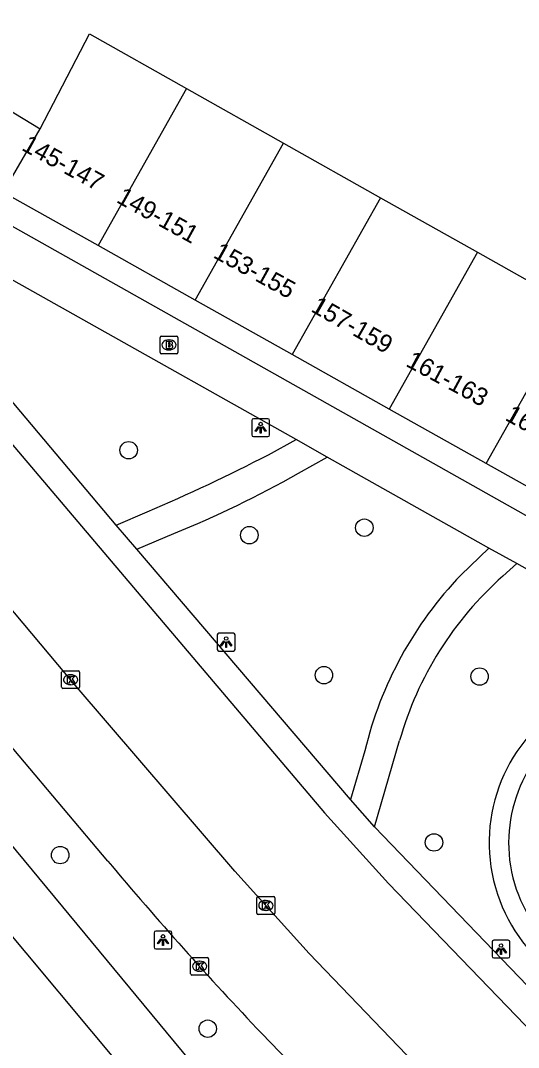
# Model space of a CAD drawing. Extents: x 159280 to 160375, y 384531 to 385872.
# Drawn here: x 159655 to 159682.9, y 384897 to 384954.6 of the extents above; entities that cross this region are included whole.
import ezdxf

# ---------------------------------------------------------------- set-up
doc = ezdxf.new("R2010")
doc.units = 0
for name, color, linetype in [('IMGEO_Boom', 7, 'Continuous'), ('IMGEO_Brandkraan', 7, 'Continuous'), ('IMGEO_Fietspad_open', 7, 'Continuous'), ('IMGEO_Haag', 7, 'Continuous'), ('IMGEO_Kolk', 7, 'Continuous'), ('IMGEO_Lichtpunt', 7, 'Continuous'), ('IMGEO_Pand', 7, 'Continuous'), ('IMGEO_Pand_nummerreeks', 7, 'Continuous'), ('IMGEO_Rijbaan_lokaal_open', 7, 'Continuous'), ('IMGEO_Voetpad_open', 7, 'Continuous')]:
    doc.layers.add(name, color=color, linetype=linetype)

msp = doc.modelspace()

# ---------------------------------------------------------------- linework, layer by layer
at = {"layer": 'IMGEO_Boom'}
for centre in [(159661.096, 384930.499), (159667.857, 384925.735), (159674.302, 384926.155), (159672.038, 384917.888), (159680.762, 384917.811), (159678.207, 384908.511), (159657.256, 384907.802), (159665.526, 384898.069)]:
    msp.add_circle(centre, 0.489, dxfattribs=at)
at = {"layer": 'IMGEO_Brandkraan'}
for p, q in [((159662.852, 384935.975), (159662.852, 384936.827)), ((159662.927, 384936.901), (159663.779, 384936.901)), ((159663.34, 384936.681), (159663.365, 384936.681)), ((159663.853, 384936.827), (159663.853, 384935.975)), ((159663.363, 384936.121), (159663.338, 384936.121)), ((159663.779, 384935.901), (159662.927, 384935.901))]:
    msp.add_line(p, q, dxfattribs=at)
for points in [[(159662.852, 384935.975), (159662.852, 384936.827)], [(159662.927, 384936.901), (159663.779, 384936.901)], [(159663.2, 384936.601), (159663.2, 384936.201), (159663.413, 384936.201)], [(159663.431, 384936.601), (159663.2, 384936.601)], [(159663.379, 384936.52), (159663.325, 384936.52), (159663.325, 384936.444)], [(159663.853, 384936.827), (159663.853, 384935.975)], [(159663.325, 384936.444), (159663.378, 384936.444)], [(159663.387, 384936.368), (159663.325, 384936.368), (159663.325, 384936.287)], [(159663.325, 384936.287), (159663.387, 384936.287)], [(159663.779, 384935.901), (159662.927, 384935.901)]]:
    msp.add_lwpolyline(points, dxfattribs=at)
for centre, radius, start, end in [((159662.929, 384936.825), 0.0765, 91.55205, 178.44795), ((159662.929, 384936.825), 0.0765, 91.55205, 178.44795), ((159663.38, 384936.482), 0.0379, 267.82845, 90.93552), ((159663.435, 384936.456), 0.145, 59.4692, 91.53667), ((159663.46, 384936.503), 0.0922, 285.51372, 58.15012), ((159663.777, 384936.825), 0.0765, 1.55205, 88.44795), ((159663.777, 384936.825), 0.0765, 1.55205, 88.44795), ((159662.929, 384935.977), 0.0765, 181.55205, 268.44795), ((159662.929, 384935.977), 0.0765, 181.55205, 268.44795), ((159663.388, 384936.327), 0.0404, 269.87594, 90.50774), ((159663.419, 384936.452), 0.251, 268.66757, 293.53466), ((159663.465, 384936.311), 0.105, 301.31148, 78.98903), ((159663.777, 384935.977), 0.0765, 271.55205, 358.44795), ((159663.777, 384935.977), 0.0765, 271.55205, 358.44795)]:
    msp.add_arc(centre, radius, start, end, dxfattribs=at)
for centre, major_axis, ratio, start_param, end_param in [((159663.339, 384936.401), (-0.387, 0.002), 0.722429, 4.712389, 7.853982), ((159663.364, 384936.401), (-0.39, 0.002), 0.717154, 1.570796, 4.712389)]:
    msp.add_ellipse(centre, major_axis=major_axis, ratio=ratio, start_param=start_param, end_param=end_param, dxfattribs=at)
at = {"layer": 'IMGEO_Fietspad_open'}
for points in [[(159612.55, 384964.603), (159611.693, 384960.205), (159637.6, 384928.803), (159664.904, 384895.82), (159666.72, 384893.575), (159667.536, 384892.609), (159672.097, 384887.337), (159677.11, 384882.494), (159678.409, 384881.386), (159681.234, 384884.662)], [(159611.069, 384955.91), (159616.704, 384949.08), (159633.273, 384929.038), (159641.684, 384918.846), (159646.291, 384913.294), (159653.523, 384904.47), (159660.804, 384895.768), (159667.845, 384887.187), (159669.844, 384884.997), (159672.927, 384881.893), (159676.067, 384879.062), (159676.669, 384878.549)]]:
    msp.add_lwpolyline(points, dxfattribs=at)
at = {"layer": 'IMGEO_Haag'}
for centre, radius, start, end in [((159690.469, 384908.498), 9.171, 117.58257, 269.2663), ((159690.397, 384908.49), 8.01, 119.28907, 268.97214)]:
    msp.add_arc(centre, radius, start, end, dxfattribs=at)
at = {"layer": 'IMGEO_Kolk'}
for p, q in [((159657.414, 384918.136), (159658.266, 384918.136)), ((159657.339, 384917.21), (159657.339, 384918.062)), ((159657.827, 384917.916), (159657.852, 384917.916)), ((159658.34, 384918.062), (159658.34, 384917.21)), ((159658.266, 384917.136), (159657.414, 384917.136)), ((159657.85, 384917.356), (159657.825, 384917.356)), ((159668.357, 384905.478), (159669.209, 384905.478)), ((159668.282, 384904.552), (159668.282, 384905.404)), ((159668.77, 384905.258), (159668.795, 384905.258)), ((159669.283, 384905.404), (159669.283, 384904.552)), ((159669.209, 384904.478), (159668.357, 384904.478)), ((159668.793, 384904.698), (159668.768, 384904.698)), ((159664.569, 384901.143), (159664.569, 384901.995)), ((159664.644, 384902.069), (159665.496, 384902.069)), ((159665.57, 384901.995), (159665.57, 384901.143)), ((159665.057, 384901.849), (159665.082, 384901.849)), ((159665.496, 384901.069), (159664.644, 384901.069)), ((159665.08, 384901.289), (159665.055, 384901.289))]:
    msp.add_line(p, q, dxfattribs=at)
for points in [[(159657.414, 384918.136), (159658.266, 384918.136)], [(159657.339, 384917.21), (159657.339, 384918.062)], [(159657.66, 384917.836), (159657.783, 384917.836), (159657.783, 384917.685), (159657.913, 384917.836), (159658.077, 384917.836), (159657.931, 384917.685), (159658.084, 384917.436), (159657.932, 384917.436), (159657.847, 384917.6), (159657.783, 384917.533), (159657.783, 384917.436), (159657.66, 384917.436), (159657.66, 384917.836)], [(159658.34, 384918.062), (159658.34, 384917.21)], [(159658.266, 384917.136), (159657.414, 384917.136)], [(159668.357, 384905.478), (159669.209, 384905.478)], [(159668.282, 384904.552), (159668.282, 384905.404)], [(159668.603, 384905.178), (159668.726, 384905.178), (159668.726, 384905.027), (159668.856, 384905.178), (159669.02, 384905.178), (159668.874, 384905.027), (159669.027, 384904.778), (159668.875, 384904.778), (159668.79, 384904.942), (159668.726, 384904.875), (159668.726, 384904.778), (159668.603, 384904.778), (159668.603, 384905.178)], [(159669.283, 384905.404), (159669.283, 384904.552)], [(159669.209, 384904.478), (159668.357, 384904.478)], [(159664.569, 384901.143), (159664.569, 384901.995)], [(159664.644, 384902.069), (159665.496, 384902.069)], [(159665.57, 384901.995), (159665.57, 384901.143)], [(159664.89, 384901.769), (159665.013, 384901.769), (159665.013, 384901.618), (159665.143, 384901.769), (159665.307, 384901.769), (159665.161, 384901.618), (159665.314, 384901.369), (159665.162, 384901.369), (159665.077, 384901.533), (159665.013, 384901.466), (159665.013, 384901.369), (159664.89, 384901.369), (159664.89, 384901.769)], [(159665.496, 384901.069), (159664.644, 384901.069)]]:
    msp.add_lwpolyline(points, dxfattribs=at)
for centre, start, end in [((159657.416, 384918.06), 91.55205, 178.44795), ((159657.416, 384918.06), 91.55205, 178.44795), ((159658.264, 384918.06), 1.55205, 88.44795), ((159658.264, 384918.06), 1.55205, 88.44795), ((159657.416, 384917.212), 181.55205, 268.44795), ((159657.416, 384917.212), 181.55205, 268.44795), ((159658.264, 384917.212), 271.55205, 358.44795), ((159658.264, 384917.212), 271.55205, 358.44795), ((159668.359, 384905.402), 91.55205, 178.44795), ((159668.359, 384905.402), 91.55205, 178.44795), ((159669.207, 384905.402), 1.55205, 88.44795), ((159669.207, 384905.402), 1.55205, 88.44795), ((159668.359, 384904.554), 181.55205, 268.44795), ((159668.359, 384904.554), 181.55205, 268.44795), ((159669.207, 384904.554), 271.55205, 358.44795), ((159669.207, 384904.554), 271.55205, 358.44795), ((159664.646, 384901.993), 91.55205, 178.44795), ((159664.646, 384901.993), 91.55205, 178.44795), ((159665.494, 384901.993), 1.55205, 88.44795), ((159665.494, 384901.993), 1.55205, 88.44795), ((159664.646, 384901.145), 181.55205, 268.44795), ((159664.646, 384901.145), 181.55205, 268.44795), ((159665.494, 384901.145), 271.55205, 358.44795), ((159665.494, 384901.145), 271.55205, 358.44795)]:
    msp.add_arc(centre, 0.0765, start, end, dxfattribs=at)
for centre, major_axis, ratio, start_param, end_param in [((159657.826, 384917.636), (-0.387, 0.002), 0.722429, 4.712389, 7.853982), ((159657.851, 384917.636), (-0.39, 0.002), 0.717154, 1.570796, 4.712389), ((159668.769, 384904.978), (-0.387, 0.002), 0.722429, 4.712389, 7.853982), ((159668.794, 384904.978), (-0.39, 0.002), 0.717154, 1.570796, 4.712389), ((159665.056, 384901.569), (-0.387, 0.002), 0.722429, 4.712389, 7.853982), ((159665.081, 384901.569), (-0.39, 0.002), 0.717154, 1.570796, 4.712389)]:
    msp.add_ellipse(centre, major_axis=major_axis, ratio=ratio, start_param=start_param, end_param=end_param, dxfattribs=at)
at = {"layer": 'IMGEO_Lichtpunt'}
for p, q in [((159667.993, 384932.169), (159667.993, 384931.362)), ((159667.993, 384932.169), (159667.993, 384931.362)), ((159668.895, 384932.264), (159668.087, 384932.264)), ((159668.895, 384932.264), (159668.087, 384932.264)), ((159668.989, 384931.362), (159668.989, 384932.169)), ((159668.989, 384931.362), (159668.989, 384932.169)), ((159668.087, 384931.268), (159668.895, 384931.268)), ((159668.087, 384931.268), (159668.895, 384931.268)), ((159666.059, 384920.144), (159666.059, 384919.337)), ((159666.059, 384920.144), (159666.059, 384919.337)), ((159666.961, 384920.239), (159666.153, 384920.239)), ((159666.961, 384920.239), (159666.153, 384920.239)), ((159667.055, 384919.337), (159667.055, 384920.144)), ((159667.055, 384919.337), (159667.055, 384920.144)), ((159666.153, 384919.243), (159666.961, 384919.243)), ((159666.153, 384919.243), (159666.961, 384919.243)), ((159662.518, 384903.448), (159662.518, 384902.641)), ((159662.518, 384903.448), (159662.518, 384902.641)), ((159663.42, 384903.543), (159662.612, 384903.543)), ((159663.42, 384903.543), (159662.612, 384903.543)), ((159663.514, 384902.641), (159663.514, 384903.448)), ((159663.514, 384902.641), (159663.514, 384903.448)), ((159662.612, 384902.547), (159663.42, 384902.547)), ((159662.612, 384902.547), (159663.42, 384902.547)), ((159681.466, 384902.937), (159681.466, 384902.13)), ((159681.466, 384902.937), (159681.466, 384902.13)), ((159682.368, 384903.032), (159681.56, 384903.032)), ((159682.368, 384903.032), (159681.56, 384903.032)), ((159682.462, 384902.13), (159682.462, 384902.937)), ((159682.462, 384902.13), (159682.462, 384902.937)), ((159681.56, 384902.036), (159682.368, 384902.036)), ((159681.56, 384902.036), (159682.368, 384902.036))]:
    msp.add_line(p, q, dxfattribs=at)
for points in [[(159668.367, 384931.833), (159668.406, 384931.805), (159668.218, 384931.543), (159668.18, 384931.57), (159668.367, 384931.833)], [(159668.469, 384931.785), (159668.516, 384931.785), (159668.516, 384931.463), (159668.469, 384931.463), (159668.469, 384931.785)], [(159668.579, 384931.805), (159668.617, 384931.832), (159668.804, 384931.57), (159668.765, 384931.542), (159668.579, 384931.805)], [(159666.433, 384919.808), (159666.472, 384919.78), (159666.284, 384919.518), (159666.246, 384919.545), (159666.433, 384919.808)], [(159666.535, 384919.76), (159666.582, 384919.76), (159666.582, 384919.438), (159666.535, 384919.438), (159666.535, 384919.76)], [(159666.645, 384919.78), (159666.683, 384919.807), (159666.87, 384919.545), (159666.831, 384919.517), (159666.645, 384919.78)], [(159662.892, 384903.112), (159662.931, 384903.084), (159662.743, 384902.822), (159662.705, 384902.849), (159662.892, 384903.112)], [(159662.994, 384903.064), (159663.041, 384903.064), (159663.041, 384902.742), (159662.994, 384902.742), (159662.994, 384903.064)], [(159663.104, 384903.084), (159663.142, 384903.111), (159663.329, 384902.849), (159663.29, 384902.821), (159663.104, 384903.084)], [(159681.84, 384902.601), (159681.879, 384902.573), (159681.691, 384902.311), (159681.653, 384902.338), (159681.84, 384902.601)], [(159681.942, 384902.553), (159681.989, 384902.553), (159681.989, 384902.231), (159681.942, 384902.231), (159681.942, 384902.553)], [(159682.052, 384902.573), (159682.09, 384902.6), (159682.277, 384902.338), (159682.238, 384902.31), (159682.052, 384902.573)]]:
    msp.add_lwpolyline(points, dxfattribs=at)
for centre in [(159668.492, 384931.967), (159666.558, 384919.942), (159663.017, 384903.246), (159681.965, 384902.735)]:
    msp.add_circle(centre, 0.0994, dxfattribs=at)
for centre, start, end in [((159668.087, 384932.169), 90, 180), ((159668.087, 384932.169), 90, 180), ((159668.895, 384932.169), 0, 90), ((159668.895, 384932.169), 0, 90), ((159668.087, 384931.362), 180, 270), ((159668.087, 384931.362), 180, 270), ((159668.895, 384931.362), 270, 0), ((159668.895, 384931.362), 270, 360), ((159666.153, 384920.144), 90, 180), ((159666.153, 384920.144), 90, 180), ((159666.961, 384920.144), 0, 90), ((159666.961, 384920.144), 0, 90), ((159666.153, 384919.337), 180, 270), ((159666.153, 384919.337), 180, 270), ((159666.961, 384919.337), 270, 0), ((159666.961, 384919.337), 270, 360), ((159662.612, 384903.448), 90, 180), ((159662.612, 384903.448), 90, 180), ((159663.42, 384903.448), 0, 90), ((159663.42, 384903.448), 0, 90), ((159662.612, 384902.641), 180, 270), ((159662.612, 384902.641), 180, 270), ((159663.42, 384902.641), 270, 0), ((159663.42, 384902.641), 270, 360), ((159681.56, 384902.937), 90, 180), ((159681.56, 384902.937), 90, 180), ((159682.368, 384902.937), 0, 90), ((159682.368, 384902.937), 0, 90), ((159681.56, 384902.13), 180, 270), ((159681.56, 384902.13), 180, 270), ((159682.368, 384902.13), 270, 0), ((159682.368, 384902.13), 270, 360)]:
    msp.add_arc(centre, 0.0946, start, end, dxfattribs=at)
at = {"layer": 'IMGEO_Pand'}
for points in [[(159656.129, 384948.52), (159658.903, 384953.838), (159664.337, 384950.777)], [(159649.084, 384952.791), (159652.211, 384950.895), (159656.129, 384948.52)], [(159664.337, 384950.777), (159659.377, 384941.971)], [(159664.337, 384950.777), (159669.772, 384947.716)], [(159654.45, 384945.627), (159656.129, 384948.52)], [(159664.816, 384938.917), (159669.772, 384947.716)], [(159669.772, 384947.716), (159675.206, 384944.655)], [(159659.377, 384941.971), (159654.078, 384944.948)], [(159675.206, 384944.655), (159670.254, 384935.863)], [(159675.206, 384944.655), (159680.641, 384941.594)], [(159664.816, 384938.917), (159659.377, 384941.971)], [(159680.641, 384941.594), (159675.692, 384932.809)], [(159680.641, 384941.594), (159686.075, 384938.533)], [(159670.254, 384935.863), (159664.816, 384938.917)], [(159681.131, 384929.755), (159686.075, 384938.533)], [(159675.692, 384932.809), (159670.254, 384935.863)], [(159681.131, 384929.755), (159675.692, 384932.809)], [(159686.569, 384926.7), (159681.131, 384929.755)]]:
    msp.add_lwpolyline(points, dxfattribs=at)
at = {"layer": 'IMGEO_Rijbaan_lokaal_open'}
for points in [[(159659.927, 384907.465), (159644.994, 384925.184), (159640.15, 384931.055), (159637.855, 384933.836), (159632.942, 384939.791), (159621.521, 384953.652), (159618.858, 384956.883), (159614.051, 384962.787)], [(159682.574, 384890.463), (159671.202, 384902.291), (159667.046, 384906.907), (159658.101, 384917.325), (159648.464, 384928.81)], [(159679.004, 384886.957), (159668.558, 384897.795)]]:
    msp.add_lwpolyline(points, dxfattribs=at)
msp.add_arc((159820.573, 385042.163), 209.644, 219.97916, 223.52213, dxfattribs=at)
at = {"layer": 'IMGEO_Voetpad_open'}
for points in [[(159654.078, 384944.948), (159653.389, 384943.716), (159717.281, 384907.744)], [(159670.481, 384931.091), (159646.672, 384944.473)], [(159660.389, 384926.303), (159653.648, 384934.296), (159650.423, 384936.055), (159645.006, 384942.551)], [(159653.442, 384932.135), (159672.072, 384910.18), (159675.664, 384906.203), (159686.373, 384895.097)], [(159668.939, 384930.248), (159670.481, 384931.091)], [(159672.225, 384930.114), (159670.481, 384931.091)], [(159670.604, 384929.208), (159672.225, 384930.114)], [(159681.286, 384925.015), (159672.225, 384930.114)], [(159660.389, 384926.303), (159662.126, 384927.047)], [(159661.545, 384924.95), (159660.389, 384926.303)], [(159661.545, 384924.95), (159663.621, 384925.823)], [(159681.286, 384925.015), (159679.712, 384923.502)], [(159682.858, 384924.153), (159681.286, 384925.015)], [(159673.527, 384910.911), (159661.545, 384924.95)], [(159682.067, 384923.446), (159682.858, 384924.153)], [(159692.459, 384917.419), (159693.028, 384918.426), (159682.858, 384924.153)], [(159674.873, 384909.387), (159676.28, 384914.22)], [(159674.33, 384913.656), (159673.527, 384910.911)], [(159674.873, 384909.387), (159673.527, 384910.911)], [(159693.444, 384890.083), (159674.873, 384909.387)]]:
    msp.add_lwpolyline(points, dxfattribs=at)
for centre, radius, start, end in [((159621.111, 385023.194), 104.53, 293.10241, 297.22935), ((159640.873, 384981.646), 60.28, 292.17118, 299.55228), ((159695.308, 384908.583), 21.583, 136.27096, 166.40542), ((159694.985, 384908.916), 19.442, 131.63702, 164.16707)]:
    msp.add_arc(centre, radius, start, end, dxfattribs=at)

# ---------------------------------------------------------------- texts
at = {"layer": 'IMGEO_Pand_nummerreeks'}
for s, rotation, p in [('145-147', 331.28336, (159655.041, 384947.354)), ('149-151', 331.02552, (159660.353, 384944.426)), ('153-155', 331.06563, (159665.778, 384941.333)), ('157-159', 330.3036, (159671.257, 384938.309)), ('161-163', 331.61567, (159676.573, 384935.243)), ('165-167', 330.8651, (159682.14, 384932.219))]:
    msp.add_text(s, height=1, rotation=rotation, dxfattribs=at).set_placement(p)

doc.saveas('drawing.dxf')
